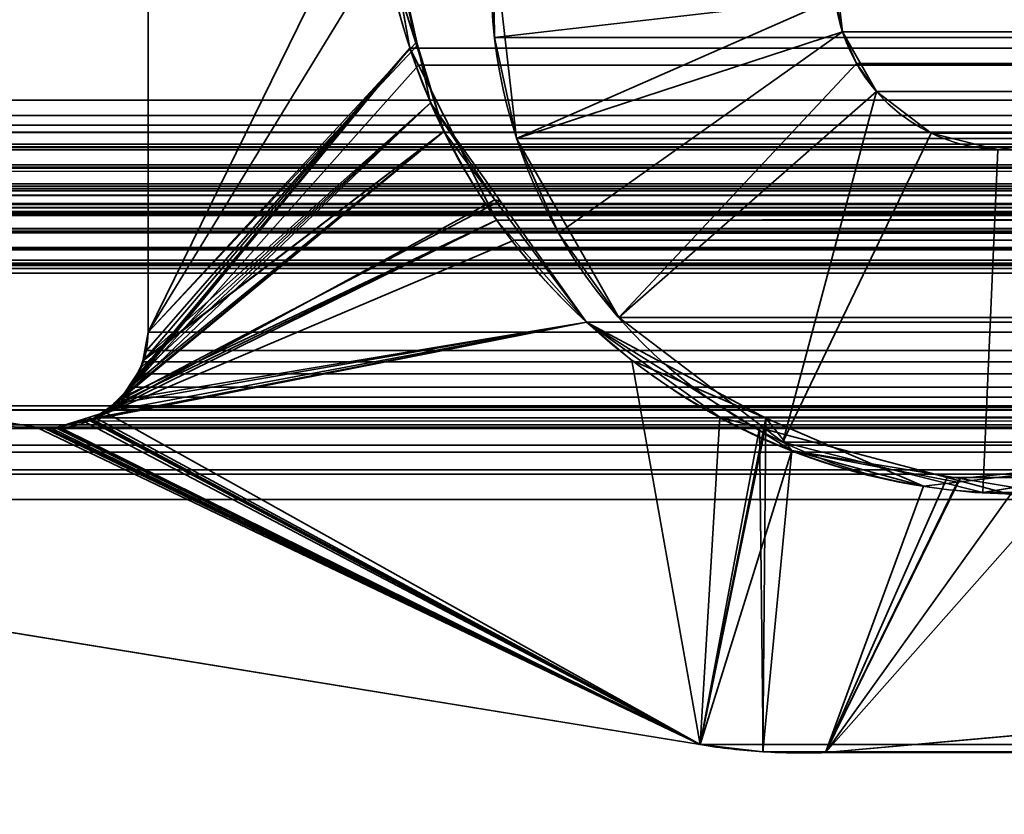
# Model space of a CAD drawing. Header units: millimetres. Extents: x -503 to 6703, y -110 to 193.
# Tile 711 of 1056: x 2595.44 to 2599.75, y 3.59 to 7.07. Entities that reach past the tile are written whole.
import ezdxf

# ---------------------------------------------------------------- set-up
doc = ezdxf.new("R2010")
doc.units = ezdxf.units.MM
doc.layers.add('151', color=7, linetype='Continuous', true_color=0xffffff)

# ---------------------------------------------------------------- blocks, each defined once
blk = doc.blocks.new('UG_SURFACE_003')
at = {"layer": '151', "color": 252, "linetype": 'Continuous', "lineweight": 35}
for points in [[(3602.5, -14, 2212.25), (3602.5, 174.4, 2212.25), (2397.5, 174.4, 2212.25), (2397.5, -14, 2212.25)], [(2547.4999, -14, 2062.2499), (2547.4999, 174.4, 2062.2499), (3452.5001, 174.4, 2062.2499), (3452.5001, -14, 2062.2499)]]:
    blk.add_3dface(points, dxfattribs=at)
blk = doc.blocks.new('UG_SURFACE_266')
at = {"layer": '151', "color": 252, "linetype": 'Continuous', "lineweight": 35}
for points in [[(2597.5087, 7.4461, -7.75), (2597.6117, 6.55, -7.75), (2597.6117, 6.55, 2009.6383)], [(2597.6117, 6.55, 2009.6383), (2597.5146, 6.9929, 2009.7353), (2597.5087, 7.4461, -7.75)], [(2597.5146, 6.9929, 2009.7353), (2597.5087, 7.4461, 2009.7415), (2597.5087, 7.4461, -7.75)], [(2597.5087, 7.4461, 2009.7415), (2597.5146, 6.9929, 2009.7353), (2599.005, 7.1643, 2008.245), (2599.0028, 7.3154, 2008.2471)], [(2599.0028, 7.3154, -7.75), (2599.0372, 7.0167, -7.75), (2597.6117, 6.55, -7.75), (2597.5087, 7.4461, -7.75)], [(2599.0028, 7.3154, -7.75), (2599.005, 7.1643, 2008.245), (2599.0372, 7.0167, 2008.2128)], [(2599.0372, 7.0167, 2008.2128), (2599.0372, 7.0167, -7.75), (2599.0028, 7.3154, -7.75)], [(2599.005, 7.1643, 2008.245), (2597.5146, 6.9929, 2009.7353), (2597.6117, 6.55, 2009.6383)], [(2597.6117, 6.55, 2009.6383), (2597.7952, 6.1356, 2009.4547), (2599.0372, 7.0167, 2008.2128), (2599.005, 7.1643, 2008.245)], [(2599.0372, 7.0167, -7.75), (2599.1862, 6.7555, -7.75), (2598.0585, 5.7665, -7.75), (2597.6117, 6.55, -7.75)], [(2599.0984, 6.8785, 2008.1515), (2599.0372, 7.0167, 2008.2128), (2597.7952, 6.1356, 2009.4547), (2598.0585, 5.7665, 2009.1918)], [(2599.0372, 7.0167, -7.75), (2599.0984, 6.8785, 2008.1515), (2599.1862, 6.7555, 2008.0638)], [(2599.0372, 7.0167, -7.75), (2599.0372, 7.0167, 2008.2128), (2599.0984, 6.8785, 2008.1515)], [(2599.1862, 6.7555, 2008.0638), (2599.1862, 6.7555, -7.75), (2599.0372, 7.0167, -7.75)], [(2598.0585, 5.7665, 2009.1918), (2598.7768, 5.2213, 2008.4732), (2599.1862, 6.7555, 2008.0638), (2599.0984, 6.8785, 2008.1515)], [(2598.7768, 5.2213, -7.75), (2598.0585, 5.7665, -7.75), (2599.1862, 6.7555, -7.75), (2599.4256, 6.5738, -7.75)], [(2598.7768, 5.2213, 2008.4732), (2599.4256, 6.5738, 2007.8244), (2599.1862, 6.7555, 2008.0638)], [(2599.4256, 6.5738, 2007.8244), (2599.4256, 6.5738, -7.75), (2599.1862, 6.7555, -7.75), (2599.1862, 6.7555, 2008.0638)], [(2597.6117, 6.55, -7.75), (2598.0585, 5.7665, -7.75), (2598.0585, 5.7665, 2009.1918)], [(2598.0585, 5.7665, 2009.1918), (2597.7952, 6.1356, 2009.4547), (2597.6117, 6.55, -7.75)], [(2597.7952, 6.1356, 2009.4547), (2597.6117, 6.55, 2009.6383), (2597.6117, 6.55, -7.75)], [(2599.7174, 6.5007, 2007.5326), (2599.4256, 6.5738, 2007.8244), (2598.7768, 5.2213, 2008.4732), (2599.6518, 5.0021, 2007.5982)], [(2599.4256, 6.5738, -7.75), (2599.7174, 6.5007, -7.75), (2599.6518, 5.0021, -7.75), (2598.7768, 5.2213, -7.75)], [(2599.7174, 6.5007, 2007.5326), (2599.7174, 6.5007, -7.75), (2599.4256, 6.5738, -7.75), (2599.4256, 6.5738, 2007.8244)], [(2599.6518, 5.0021, 2007.5982), (2600.5425, 5.1442, 2006.7074), (2600.0142, 6.5481, 2007.2358), (2599.7174, 6.5007, 2007.5326)], [(2600.5425, 5.1442, -7.75), (2599.6518, 5.0021, -7.75), (2599.7174, 6.5007, -7.75), (2600.0142, 6.5481, -7.75)], [(2600.0142, 6.5481, 2007.2358), (2600.0142, 6.5481, -7.75), (2599.7174, 6.5007, -7.75), (2599.7174, 6.5007, 2007.5326)], [(2598.0585, 5.7665, 2009.1918), (2598.0585, 5.7665, -7.75), (2598.7768, 5.2213, -7.75), (2598.7768, 5.2213, 2008.4732)], [(2598.7768, 5.2213, 2008.4732), (2598.7768, 5.2213, -7.75), (2599.6518, 5.0021, -7.75), (2599.6518, 5.0021, 2007.5982)], [(2599.6518, 5.0021, 2007.5982), (2599.6518, 5.0021, -7.75), (2600.5425, 5.1442, -7.75), (2600.5425, 5.1442, 2006.7074)]]:
    blk.add_3dface(points, dxfattribs=at)
blk = doc.blocks.new('UG_SURFACE_267')
at = {"layer": '151', "color": 252, "linetype": 'Continuous', "lineweight": 35}
for points in [[(2597.5087, 7.4461, -7.75), (2597.6117, 6.55, -7.75), (2597.6117, 6.55, 2009.6383)], [(2597.6117, 6.55, 2009.6383), (2597.5146, 6.9929, 2009.7353), (2597.5087, 7.4461, -7.75)], [(2597.5146, 6.9929, 2009.7353), (2597.5087, 7.4461, 2009.7415), (2597.5087, 7.4461, -7.75)], [(2597.5087, 7.4461, 2009.7415), (2597.5146, 6.9929, 2009.7353), (2599.005, 7.1643, 2008.245), (2599.0028, 7.3154, 2008.2471)], [(2599.0028, 7.3154, -7.75), (2599.0372, 7.0167, -7.75), (2597.6117, 6.55, -7.75), (2597.5087, 7.4461, -7.75)], [(2599.0028, 7.3154, -7.75), (2599.005, 7.1643, 2008.245), (2599.0372, 7.0167, 2008.2128)], [(2599.0372, 7.0167, 2008.2128), (2599.0372, 7.0167, -7.75), (2599.0028, 7.3154, -7.75)], [(2599.005, 7.1643, 2008.245), (2597.5146, 6.9929, 2009.7353), (2597.6117, 6.55, 2009.6383)], [(2597.6117, 6.55, 2009.6383), (2597.7952, 6.1356, 2009.4547), (2599.0372, 7.0167, 2008.2128), (2599.005, 7.1643, 2008.245)], [(2599.0372, 7.0167, -7.75), (2599.1862, 6.7555, -7.75), (2598.0585, 5.7665, -7.75), (2597.6117, 6.55, -7.75)], [(2599.0984, 6.8785, 2008.1515), (2599.0372, 7.0167, 2008.2128), (2597.7952, 6.1356, 2009.4547), (2598.0585, 5.7665, 2009.1918)], [(2599.0372, 7.0167, -7.75), (2599.0984, 6.8785, 2008.1515), (2599.1862, 6.7555, 2008.0638)], [(2599.0372, 7.0167, -7.75), (2599.0372, 7.0167, 2008.2128), (2599.0984, 6.8785, 2008.1515)], [(2599.1862, 6.7555, 2008.0638), (2599.1862, 6.7555, -7.75), (2599.0372, 7.0167, -7.75)], [(2598.0585, 5.7665, 2009.1918), (2598.7768, 5.2213, 2008.4732), (2599.1862, 6.7555, 2008.0638), (2599.0984, 6.8785, 2008.1515)], [(2598.7768, 5.2213, -7.75), (2598.0585, 5.7665, -7.75), (2599.1862, 6.7555, -7.75), (2599.4256, 6.5738, -7.75)], [(2598.7768, 5.2213, 2008.4732), (2599.4256, 6.5738, 2007.8244), (2599.1862, 6.7555, 2008.0638)], [(2599.4256, 6.5738, 2007.8244), (2599.4256, 6.5738, -7.75), (2599.1862, 6.7555, -7.75), (2599.1862, 6.7555, 2008.0638)], [(2597.6117, 6.55, -7.75), (2598.0585, 5.7665, -7.75), (2598.0585, 5.7665, 2009.1918)], [(2598.0585, 5.7665, 2009.1918), (2597.7952, 6.1356, 2009.4547), (2597.6117, 6.55, -7.75)], [(2597.7952, 6.1356, 2009.4547), (2597.6117, 6.55, 2009.6383), (2597.6117, 6.55, -7.75)], [(2599.7174, 6.5007, 2007.5326), (2599.4256, 6.5738, 2007.8244), (2598.7768, 5.2213, 2008.4732), (2599.6518, 5.0021, 2007.5982)], [(2599.4256, 6.5738, -7.75), (2599.7174, 6.5007, -7.75), (2599.6518, 5.0021, -7.75), (2598.7768, 5.2213, -7.75)], [(2599.7174, 6.5007, 2007.5326), (2599.7174, 6.5007, -7.75), (2599.4256, 6.5738, -7.75), (2599.4256, 6.5738, 2007.8244)], [(2599.6518, 5.0021, 2007.5982), (2600.5425, 5.1442, 2006.7074), (2600.0142, 6.5481, 2007.2358), (2599.7174, 6.5007, 2007.5326)], [(2600.5425, 5.1442, -7.75), (2599.6518, 5.0021, -7.75), (2599.7174, 6.5007, -7.75), (2600.0142, 6.5481, -7.75)], [(2600.0142, 6.5481, 2007.2358), (2600.0142, 6.5481, -7.75), (2599.7174, 6.5007, -7.75), (2599.7174, 6.5007, 2007.5326)], [(2598.0585, 5.7665, 2009.1918), (2598.0585, 5.7665, -7.75), (2598.7768, 5.2213, -7.75), (2598.7768, 5.2213, 2008.4732)], [(2598.7768, 5.2213, 2008.4732), (2598.7768, 5.2213, -7.75), (2599.6518, 5.0021, -7.75), (2599.6518, 5.0021, 2007.5982)], [(2599.6518, 5.0021, 2007.5982), (2599.6518, 5.0021, -7.75), (2600.5425, 5.1442, -7.75), (2600.5425, 5.1442, 2006.7074)]]:
    blk.add_3dface(points, dxfattribs=at)
blk = doc.blocks.new('UG_SURFACE_268')
at = {"layer": '151', "color": 252, "linetype": 'Continuous', "lineweight": 35}
for points in [[(2585.5, -25.92, 2021.75), (3414.5, -25.92, 2021.75), (3414.5, 14.42, 2021.75), (2585.5, 14.42, 2021.75)], [(2586.9999, -25.92, 2020.2501), (2586.9999, 14.42, 2020.2501), (3413.0001, 14.42, 2020.2501), (3413.0001, -25.92, 2020.2501)], [(3402.4854, 6.9929, 2009.7353), (2597.5087, 7.4461, 2009.7415), (2597.5146, 6.9929, 2009.7353)], [(3402.4854, 6.9929, 2009.7353), (3402.4913, 7.4461, 2009.7415), (2597.5087, 7.4461, 2009.7415)], [(2599.0028, 7.3154, 2008.2471), (2599.005, 7.1643, 2008.245), (2597.5146, 6.9929, 2009.7353), (2597.5087, 7.4461, 2009.7415)], [(2597.6117, 6.55, 2009.6383), (2597.5146, 6.9929, 2009.7353), (2599.005, 7.1643, 2008.245)], [(2599.005, 7.1643, 2008.245), (2599.0372, 7.0167, 2008.2128), (2597.7952, 6.1356, 2009.4547), (2597.6117, 6.55, 2009.6383)], [(3400.995, 7.1643, 2008.245), (3400.9628, 7.0167, 2008.2128), (2599.0372, 7.0167, 2008.2128), (2599.005, 7.1643, 2008.245)], [(2597.5146, 6.9929, 2009.7353), (2597.6117, 6.55, 2009.6383), (3402.3883, 6.55, 2009.6383), (3402.4854, 6.9929, 2009.7353)], [(2598.0585, 5.7665, 2009.1918), (2597.7952, 6.1356, 2009.4547), (2599.0372, 7.0167, 2008.2128), (2599.0984, 6.8785, 2008.1515)], [(2599.0372, 7.0167, 2008.2128), (3400.9628, 7.0167, 2008.2128), (3400.9016, 6.8785, 2008.1515)], [(2599.0984, 6.8785, 2008.1515), (2599.0372, 7.0167, 2008.2128), (3400.9016, 6.8785, 2008.1515)], [(2599.0984, 6.8785, 2008.1515), (2599.1862, 6.7555, 2008.0638), (2598.7768, 5.2213, 2008.4732), (2598.0585, 5.7665, 2009.1918)], [(3400.9016, 6.8785, 2008.1515), (3400.8138, 6.7555, 2008.0638), (2599.1862, 6.7555, 2008.0638), (2599.0984, 6.8785, 2008.1515)], [(2599.1862, 6.7555, 2008.0638), (2599.4256, 6.5738, 2007.8244), (2598.7768, 5.2213, 2008.4732)], [(3400.5744, 6.5738, 2007.8244), (2599.4256, 6.5738, 2007.8244), (2599.1862, 6.7555, 2008.0638), (3400.8138, 6.7555, 2008.0638)], [(3402.2048, 6.1356, 2009.4547), (2597.6117, 6.55, 2009.6383), (2597.7952, 6.1356, 2009.4547)], [(3402.2048, 6.1356, 2009.4547), (3402.3883, 6.55, 2009.6383), (2597.6117, 6.55, 2009.6383)], [(2599.6518, 5.0021, 2007.5982), (2598.7768, 5.2213, 2008.4732), (2599.4256, 6.5738, 2007.8244), (2599.7174, 6.5007, 2007.5326)], [(3400.2826, 6.5007, 2007.5326), (2599.7174, 6.5007, 2007.5326), (2599.4256, 6.5738, 2007.8244), (3400.5744, 6.5738, 2007.8244)], [(2599.7174, 6.5007, 2007.5326), (2600.0142, 6.5481, 2007.2358), (2600.5425, 5.1442, 2006.7074), (2599.6518, 5.0021, 2007.5982)], [(3399.9858, 6.5481, 2007.2358), (2600.0142, 6.5481, 2007.2358), (2599.7174, 6.5007, 2007.5326), (3400.2826, 6.5007, 2007.5326)], [(2597.7952, 6.1356, 2009.4547), (2598.0585, 5.7665, 2009.1918), (3401.9415, 5.7665, 2009.1918), (3402.2048, 6.1356, 2009.4547)], [(3401.9415, 5.7665, 2009.1918), (2598.0585, 5.7665, 2009.1918), (2598.7768, 5.2213, 2008.4732), (3401.2232, 5.2213, 2008.4732)], [(3401.2232, 5.2213, 2008.4732), (2598.7768, 5.2213, 2008.4732), (2599.6518, 5.0021, 2007.5982), (3400.3482, 5.0021, 2007.5982)], [(3400.3482, 5.0021, 2007.5982), (2599.6518, 5.0021, 2007.5982), (2600.5425, 5.1442, 2006.7074), (3399.4575, 5.1442, 2006.7074)]]:
    blk.add_3dface(points, dxfattribs=at)
blk = doc.blocks.new('UG_SURFACE_296')
at = {"layer": '151', "color": 7, "linetype": 'Continuous', "lineweight": 35}
for points in [[(2596, 5.7035, -7.75), (2596, 11.8277, -7.75), (2597.002, 11.5427, -7.75), (2597.002, 7.7467, -7.75)], [(2597.002, 7.7467, 2010.2479), (2597.002, 11.5427, 2010.2479), (2596, 11.8277, 2011.25), (2596, 5.7035, 2011.25)], [(2596, 11.8277, -7.75), (2596, 5.7035, -7.75), (2596, 5.7035, 2011.25), (2596, 11.8277, 2011.25)], [(2596, 5.7035, -7.75), (2597.002, 7.7467, -7.75), (2597.1789, 6.9591, -7.75)], [(2596, 5.7035, 2011.25), (2597.0352, 7.3975, 2010.215), (2597.002, 7.7467, 2010.2479)], [(2597.002, 7.7467, -7.75), (2597.0352, 7.3975, 2010.215), (2597.1711, 6.9688, 2010.0791)], [(2597.1711, 6.9688, 2010.0791), (2597.1789, 6.9591, -7.75), (2597.002, 7.7467, -7.75)], [(2597.1711, 6.9688, 2010.0791), (2597.0352, 7.3975, 2010.215), (2596, 5.7035, 2011.25)], [(2595.9778, 5.5852, -7.75), (2596, 5.7035, -7.75), (2597.1789, 6.9591, -7.75), (2597.2357, 6.7063, -7.75)], [(2596, 5.7035, 2011.25), (2595.9823, 5.5845, 2011.2677), (2597.2941, 6.5802, 2009.9559), (2597.1711, 6.9688, 2010.0791)], [(2597.1789, 6.9591, -7.75), (2597.1711, 6.9688, 2010.0791), (2597.2941, 6.5802, 2009.9559)], [(2597.2941, 6.5802, 2009.9559), (2597.2357, 6.7063, -7.75), (2597.1789, 6.9591, -7.75)], [(2595.8767, 5.4054, -7.75), (2597.2357, 6.7063, -7.75), (2597.5401, 6.278, -7.75)], [(2597.2357, 6.7063, -7.75), (2595.8767, 5.4054, -7.75), (2595.9289, 5.4852, -7.75)], [(2595.9289, 5.4852, -7.75), (2595.9711, 5.5494, -7.75), (2597.2357, 6.7063, -7.75)], [(2597.2357, 6.7063, -7.75), (2595.9711, 5.5494, -7.75), (2595.9778, 5.5852, -7.75)], [(2597.2357, 6.7063, -7.75), (2597.2941, 6.5802, 2009.9559), (2597.517, 6.2824, 2009.7332)], [(2597.517, 6.2824, 2009.7332), (2597.5401, 6.278, -7.75), (2597.2357, 6.7063, -7.75)], [(2597.517, 6.2824, 2009.7332), (2597.2941, 6.5802, 2009.9559), (2595.8126, 5.3527, 2011.4374)], [(2595.8502, 5.3903, 2011.3997), (2595.8126, 5.3527, 2011.4374), (2597.2941, 6.5802, 2009.9559)], [(2597.2941, 6.5802, 2009.9559), (2595.9294, 5.4695, 2011.3206), (2595.8502, 5.3903, 2011.3997)], [(2597.2941, 6.5802, 2009.9559), (2595.9816, 5.5798, 2011.2684), (2595.9351, 5.4816, 2011.3149), (2595.9294, 5.4695, 2011.3206)], [(2595.9823, 5.5845, 2011.2677), (2595.9816, 5.5798, 2011.2684), (2597.2941, 6.5802, 2009.9559)], [(2598.4149, 3.8982, -7.75), (2589.3109, 5.381, -7.75), (2589.292, 6.3024, -7.75), (2595.5107, 5.2872, -7.75)], [(2595.5107, 5.2872, 2011.7393), (2589.292, 6.3024, 2017.9579), (2589.3109, 5.381, 2017.9391)], [(2595.5107, 5.2872, -7.75), (2589.292, 6.3024, -7.75), (2589.292, 6.3024, 2017.9579), (2595.5107, 5.2872, 2011.7393)], [(2595.8126, 5.3527, 2011.4374), (2597.9178, 5.7463, 2009.3322), (2597.517, 6.2824, 2009.7332)], [(2597.5401, 6.278, -7.75), (2597.9178, 5.7463, -7.75), (2595.8767, 5.4054, -7.75)], [(2597.5401, 6.278, -7.75), (2597.517, 6.2824, 2009.7332), (2597.9178, 5.7463, 2009.3322)], [(2597.9178, 5.7463, 2009.3322), (2597.9178, 5.7463, -7.75), (2597.5401, 6.278, -7.75)], [(2598.4149, 3.8982, -7.75), (2595.7494, 5.3179, -7.75), (2597.9178, 5.7463, -7.75), (2598.6953, 5.2603, -7.75)], [(2597.9178, 5.7463, -7.75), (2595.7494, 5.3179, -7.75), (2595.8509, 5.3876, -7.75)], [(2595.8126, 5.3527, 2011.4374), (2598.4149, 3.8982, 2008.8351), (2598.1162, 5.5793, 2009.1338), (2597.9178, 5.7463, 2009.3322)], [(2595.8509, 5.3876, -7.75), (2595.8767, 5.4054, -7.75), (2597.9178, 5.7463, -7.75)], [(2597.9178, 5.7463, -7.75), (2598.1162, 5.5793, 2009.1338), (2598.7015, 5.3266, 2008.5485)], [(2597.9178, 5.7463, -7.75), (2597.9178, 5.7463, 2009.3322), (2598.1162, 5.5793, 2009.1338)], [(2598.7015, 5.3266, 2008.5485), (2598.6953, 5.2603, -7.75), (2597.9178, 5.7463, -7.75)], [(2595.9778, 5.5852, -7.75), (2595.9823, 5.5845, 2011.2677), (2596, 5.7035, 2011.25)], [(2596, 5.7035, 2011.25), (2596, 5.7035, -7.75), (2595.9778, 5.5852, -7.75)], [(2595.9711, 5.5494, -7.75), (2595.9351, 5.4816, 2011.3149), (2595.9816, 5.5798, 2011.2684)], [(2595.9816, 5.5798, 2011.2684), (2595.9778, 5.5852, -7.75), (2595.9711, 5.5494, -7.75)], [(2595.9816, 5.5798, 2011.2684), (2595.9823, 5.5845, 2011.2677), (2595.9778, 5.5852, -7.75)], [(2598.7015, 5.3266, 2008.5485), (2598.1162, 5.5793, 2009.1338), (2598.4149, 3.8982, 2008.8351)], [(2595.9711, 5.5494, -7.75), (2595.9289, 5.4852, -7.75), (2595.9351, 5.4816, 2011.3149)], [(2595.9294, 5.4695, 2011.3206), (2595.9289, 5.4852, -7.75), (2595.8767, 5.4054, -7.75)], [(2595.9294, 5.4695, 2011.3206), (2595.9351, 5.4816, 2011.3149), (2595.9289, 5.4852, -7.75)], [(2595.8767, 5.4054, -7.75), (2595.8502, 5.3903, 2011.3997), (2595.9294, 5.4695, 2011.3206)], [(2595.8126, 5.3527, 2011.4374), (2595.8509, 5.3876, -7.75), (2595.7494, 5.3179, -7.75)], [(2595.8126, 5.3527, 2011.4374), (2595.8502, 5.3903, 2011.3997), (2595.8509, 5.3876, -7.75)], [(2595.8767, 5.4054, -7.75), (2595.8509, 5.3876, -7.75), (2595.8502, 5.3903, 2011.3997)], [(2589.3109, 5.381, 2017.9391), (2598.4149, 3.8982, 2008.8351), (2595.5448, 5.2832, 2011.7052), (2595.5107, 5.2872, 2011.7393)], [(2589.3109, 5.381, -7.75), (2598.4149, 3.8982, -7.75), (2598.4149, 3.8982, 2008.8351), (2589.3109, 5.381, 2017.9391)], [(2598.4149, 3.8982, 2008.8351), (2595.8126, 5.3527, 2011.4374), (2595.741, 5.329, 2011.5092)], [(2595.7494, 5.3179, -7.75), (2595.741, 5.329, 2011.5092), (2595.8126, 5.3527, 2011.4374)], [(2595.6097, 5.2884, -7.75), (2595.6104, 5.2858, 2011.6396), (2595.741, 5.329, 2011.5092)], [(2595.741, 5.329, 2011.5092), (2595.7429, 5.3165, -7.75), (2595.6097, 5.2884, -7.75)], [(2595.6097, 5.2884, -7.75), (2595.7429, 5.3165, -7.75), (2598.4149, 3.8982, -7.75)], [(2598.4149, 3.8982, 2008.8351), (2595.741, 5.329, 2011.5092), (2595.6104, 5.2858, 2011.6396)], [(2595.7494, 5.3179, -7.75), (2595.7429, 5.3165, -7.75), (2595.741, 5.329, 2011.5092)], [(2595.7429, 5.3165, -7.75), (2595.7494, 5.3179, -7.75), (2598.4149, 3.8982, -7.75)], [(2598.7015, 5.3266, 2008.5485), (2598.4149, 3.8982, 2008.8351), (2598.6881, 3.8675, 2008.5618)], [(2598.6881, 3.8675, 2008.5618), (2598.9633, 3.8635, 2008.287), (2599.3915, 5.0287, 2007.8585), (2598.7015, 5.3266, 2008.5485)], [(2598.815, 5.1854, -7.75), (2598.6953, 5.2603, -7.75), (2598.7015, 5.3266, 2008.5485)], [(2598.815, 5.1854, -7.75), (2598.7015, 5.3266, 2008.5485), (2599.3915, 5.0287, 2007.8585)], [(2595.5107, 5.2872, -7.75), (2595.5448, 5.2832, -7.75), (2598.4149, 3.8982, -7.75)], [(2595.5448, 5.2832, -7.75), (2595.5107, 5.2872, -7.75), (2595.5107, 5.2872, 2011.7393), (2595.5448, 5.2832, 2011.7052)], [(2595.5448, 5.2832, -7.75), (2595.5787, 5.2819, -7.75), (2598.4149, 3.8982, -7.75)], [(2595.5787, 5.2819, 2011.6713), (2595.5448, 5.2832, 2011.7052), (2598.4149, 3.8982, 2008.8351)], [(2595.5448, 5.2832, 2011.7052), (2595.5787, 5.2819, 2011.6713), (2595.5787, 5.2819, -7.75), (2595.5448, 5.2832, -7.75)], [(2598.4149, 3.8982, -7.75), (2595.5787, 5.2819, -7.75), (2595.6097, 5.2884, -7.75)], [(2595.6004, 5.2825, 2011.6496), (2595.6097, 5.2884, -7.75), (2595.5787, 5.2819, -7.75)], [(2598.4149, 3.8982, 2008.8351), (2595.6004, 5.2825, 2011.6496), (2595.5787, 5.2819, 2011.6713)], [(2595.5787, 5.2819, -7.75), (2595.5787, 5.2819, 2011.6713), (2595.6004, 5.2825, 2011.6496)], [(2595.6004, 5.2825, 2011.6496), (2595.6104, 5.2858, 2011.6396), (2595.6097, 5.2884, -7.75)], [(2595.6104, 5.2858, 2011.6396), (2595.6004, 5.2825, 2011.6496), (2598.4149, 3.8982, 2008.8351)], [(2598.6953, 5.2603, -7.75), (2598.815, 5.1854, -7.75), (2598.4149, 3.8982, -7.75)], [(2598.6881, 3.8675, -7.75), (2598.4149, 3.8982, -7.75), (2598.815, 5.1854, -7.75)], [(2598.815, 5.1854, -7.75), (2599.5522, 5.0629, -7.75), (2598.9633, 3.8635, -7.75), (2598.6881, 3.8675, -7.75)], [(2598.815, 5.1854, -7.75), (2599.3915, 5.0287, 2007.8585), (2599.5407, 5.0464, 2007.7093)], [(2599.5407, 5.0464, 2007.7093), (2599.5522, 5.0629, -7.75), (2598.815, 5.1854, -7.75)], [(2600.3749, 5.1452, 2006.875), (2599.5407, 5.0464, 2007.7093), (2598.9633, 3.8635, 2008.287), (2601.6657, 4.1071, 2005.5842)], [(2599.5522, 5.0629, -7.75), (2599.5407, 5.0464, 2007.7093), (2600.3749, 5.1452, 2006.875)], [(2600.3749, 5.1452, 2006.875), (2599.9634, 4.9946, -7.75), (2599.5522, 5.0629, -7.75)], [(2601.6657, 4.1071, -7.75), (2598.9633, 3.8635, -7.75), (2599.9634, 4.9946, -7.75), (2600.3706, 5.0877, -7.75)], [(2599.5522, 5.0629, -7.75), (2599.9634, 4.9946, -7.75), (2598.9633, 3.8635, -7.75)], [(2599.5407, 5.0464, 2007.7093), (2599.3915, 5.0287, 2007.8585), (2598.9633, 3.8635, 2008.287)], [(2598.9633, 3.8635, -7.75), (2601.6657, 4.1071, -7.75), (2601.6657, 4.1071, 2005.5842), (2598.9633, 3.8635, 2008.287)], [(2598.6881, 3.8675, 2008.5618), (2598.4149, 3.8982, 2008.8351), (2598.4149, 3.8982, -7.75), (2598.6881, 3.8675, -7.75)], [(2598.6881, 3.8675, -7.75), (2598.9633, 3.8635, -7.75), (2598.9633, 3.8635, 2008.287), (2598.6881, 3.8675, 2008.5618)]]:
    blk.add_3dface(points, dxfattribs=at)
blk = doc.blocks.new('UG_SURFACE_297')
at = {"layer": '151', "color": 7, "linetype": 'Continuous', "lineweight": 35}
for points in [[(2588.9385, 6.7187, 2018.3115), (2588.9385, 11.8663, 2018.3115), (3411.0615, 11.8663, 2018.3115), (3411.0615, 6.7187, 2018.3115)], [(2596, 11.8277, 2011.25), (2596, 5.7035, 2011.25), (3404, 5.7035, 2011.25), (3404, 11.8277, 2011.25)], [(2597.002, 11.5427, 2010.2479), (2597.002, 7.7467, 2010.2479), (2596, 5.7035, 2011.25), (2596, 11.8277, 2011.25)], [(2597.002, 7.7467, 2010.2479), (2597.1444, 6.9462, 2010.1056), (2595.9923, 5.6228, 2011.2576), (2596, 5.7035, 2011.25)], [(2597.002, 7.7467, 2010.2479), (3402.998, 7.7467, 2010.2479), (3402.8556, 6.9462, 2010.1056)], [(2597.1444, 6.9462, 2010.1056), (2597.002, 7.7467, 2010.2479), (3402.8556, 6.9462, 2010.1056)], [(3413.4352, 6.5775, 2020.6852), (3412.0889, 7.3541, 2019.3388), (2587.9111, 7.3541, 2019.3388), (2586.5648, 6.5775, 2020.6852)], [(2595.8896, 5.4187, 2011.3604), (2597.1444, 6.9462, 2010.1056), (2597.182, 6.8716, 2010.0679)], [(2597.1444, 6.9462, 2010.1056), (2595.8896, 5.4187, 2011.3604), (2595.9191, 5.4626, 2011.3308)], [(2595.9191, 5.4626, 2011.3308), (2595.9587, 5.521, 2011.2913), (2597.1444, 6.9462, 2010.1056)], [(2597.1444, 6.9462, 2010.1056), (2595.9587, 5.521, 2011.2913), (2595.9759, 5.5732, 2011.2741)], [(2595.9759, 5.5732, 2011.2741), (2595.9923, 5.6228, 2011.2576), (2597.1444, 6.9462, 2010.1056)], [(3402.8556, 6.9462, 2010.1056), (3402.818, 6.8716, 2010.0679), (2597.182, 6.8716, 2010.0679), (2597.1444, 6.9462, 2010.1056)], [(2597.182, 6.8716, 2010.0679), (2597.5244, 6.1935, 2009.7256), (2595.8896, 5.4187, 2011.3604)], [(2597.5244, 6.1935, 2009.7256), (2597.182, 6.8716, 2010.0679), (3402.818, 6.8716, 2010.0679)], [(2597.5244, 6.1935, 2009.7256), (3402.818, 6.8716, 2010.0679), (3402.4756, 6.1935, 2009.7256)], [(2588.9385, 6.7187, 2018.3115), (3411.0565, 6.6534, 2018.3065), (3411.0558, 6.6507, 2018.3058)], [(2588.9385, 6.7187, 2018.3115), (3411.0615, 6.7187, 2018.3115), (3411.0565, 6.6534, 2018.3065)], [(3411.0558, 6.6507, 2018.3058), (2588.9473, 6.6515, 2018.3027), (2588.9385, 6.7187, 2018.3115)], [(2588.9473, 6.6515, 2018.3027), (3411.0558, 6.6507, 2018.3058), (3411.0272, 6.5518, 2018.2772)], [(2588.953, 6.6087, 2018.297), (2588.9473, 6.6515, 2018.3027), (3411.0272, 6.5518, 2018.2772)], [(2588.953, 6.6087, 2018.297), (3411.0272, 6.5518, 2018.2772), (3411.0122, 6.5274, 2018.2621)], [(3411.0122, 6.5274, 2018.2621), (2588.9871, 6.5255, 2018.2629), (2588.953, 6.6087, 2018.297)], [(2586.5648, 6.5775, 2020.6852), (2586.4947, 6.5145, 2020.7555), (3413.5046, 6.5121, 2020.7546)], [(3413.5046, 6.5121, 2020.7546), (3413.4352, 6.5775, 2020.6852), (2586.5648, 6.5775, 2020.6852)], [(2586.4947, 6.5145, 2020.7555), (2586.4799, 6.5013, 2020.7701), (3413.5294, 6.4886, 2020.7794)], [(3413.5294, 6.4886, 2020.7794), (3413.5046, 6.5121, 2020.7546), (2586.4947, 6.5145, 2020.7555)], [(2588.9871, 6.5255, 2018.2629), (3411.0122, 6.5274, 2018.2621), (3410.9638, 6.449, 2018.214)], [(2588.9926, 6.5122, 2018.2574), (2588.9871, 6.5255, 2018.2629), (3410.9638, 6.449, 2018.214)], [(2588.9926, 6.5122, 2018.2574), (3410.9638, 6.449, 2018.214), (3410.9356, 6.425, 2018.1856)], [(3410.9356, 6.425, 2018.1856), (2589.0641, 6.4224, 2018.1859), (2588.9926, 6.5122, 2018.2574)], [(2586.4799, 6.5013, 2020.7701), (2586.4425, 6.4347, 2020.8077), (3413.5573, 6.4343, 2020.8073)], [(2586.4799, 6.5013, 2020.7701), (3413.5573, 6.4343, 2020.8073), (3413.5294, 6.4886, 2020.7794)], [(2586.4353, 6.4222, 2020.8147), (2586.4158, 6.3416, 2020.8342), (3413.584, 6.331, 2020.834)], [(2586.4365, 6.4244, 2020.8135), (2586.4353, 6.4222, 2020.8147), (3413.568, 6.4131, 2020.818)], [(2586.4353, 6.4222, 2020.8147), (3413.584, 6.331, 2020.834), (3413.568, 6.4131, 2020.818)], [(2586.4425, 6.4347, 2020.8077), (2586.4365, 6.4244, 2020.8135), (3413.5628, 6.4235, 2020.8127)], [(3413.568, 6.4131, 2020.818), (3413.5628, 6.4235, 2020.8127), (2586.4365, 6.4244, 2020.8135)], [(3413.5628, 6.4235, 2020.8127), (3413.5573, 6.4343, 2020.8073), (2586.4425, 6.4347, 2020.8077)], [(2589.0641, 6.4224, 2018.1859), (3410.9356, 6.425, 2018.1856), (3410.8527, 6.3547, 2018.1026)], [(2589.076, 6.4072, 2018.1739), (2589.0641, 6.4224, 2018.1859), (3410.8527, 6.3547, 2018.1026)], [(2589.076, 6.4072, 2018.1739), (3410.8527, 6.3547, 2018.1026), (3410.8343, 6.3481, 2018.0843)], [(3410.8343, 6.3481, 2018.0843), (2589.1669, 6.3525, 2018.0831), (2589.076, 6.4072, 2018.1739)], [(3413.5792, 6.243, 2020.8292), (2586.4153, 6.3315, 2020.8347), (2586.4141, 6.3011, 2020.8359)], [(2586.4158, 6.3416, 2020.8342), (2586.4153, 6.3315, 2020.8347), (3413.584, 6.331, 2020.834)], [(2586.4153, 6.3315, 2020.8347), (3413.5792, 6.243, 2020.8292), (3413.5857, 6.3226, 2020.8356)], [(3413.5857, 6.3226, 2020.8356), (3413.584, 6.331, 2020.834), (2586.4153, 6.3315, 2020.8347)], [(2589.2186, 6.3214, 2018.0314), (2589.1669, 6.3525, 2018.0831), (3410.8343, 6.3481, 2018.0843)], [(2589.292, 6.3024, 2017.9579), (2589.2186, 6.3214, 2018.0314), (3410.8343, 6.3481, 2018.0843)], [(3410.8343, 6.3481, 2018.0843), (3410.708, 6.3024, 2017.9579), (2589.292, 6.3024, 2017.9579)], [(2586.4141, 6.3011, 2020.8359), (2586.4234, 6.2316, 2020.8266), (3413.5766, 6.2316, 2020.8266)], [(3413.5766, 6.2316, 2020.8266), (3413.5792, 6.243, 2020.8292), (2586.4141, 6.3011, 2020.8359)], [(2595.5107, 5.2872, 2011.7393), (2589.292, 6.3024, 2017.9579), (3410.708, 6.3024, 2017.9579), (3404.4893, 5.2872, 2011.7393)], [(2598.4149, 3.8982, 2008.8351), (2589.3109, 5.381, 2017.9391), (2589.292, 6.3024, 2017.9579), (2595.5107, 5.2872, 2011.7393)], [(3412.5292, 6.2483, 2019.7792), (3413.1932, 6.0016, 2020.4432), (2586.8068, 6.0016, 2020.4432), (2587.4708, 6.2483, 2019.7792)], [(2587.4708, 6.2483, 2019.7792), (2587.5657, 6.2609, 2019.6843), (3412.4341, 6.2601, 2019.6843)], [(3412.4341, 6.2601, 2019.6843), (3412.5292, 6.2483, 2019.7792), (2587.4708, 6.2483, 2019.7792)], [(3412.3931, 6.2652, 2019.6431), (2587.5657, 6.2609, 2019.6843), (2587.6024, 6.2657, 2019.6478)], [(3412.3931, 6.2652, 2019.6431), (3412.4341, 6.2601, 2019.6843), (2587.5657, 6.2609, 2019.6843)], [(2587.6024, 6.2657, 2019.6478), (3412.3433, 6.247, 2019.5932), (3412.3931, 6.2652, 2019.6431)], [(2587.6024, 6.2657, 2019.6478), (2587.657, 6.2478, 2019.593), (3412.3433, 6.247, 2019.5932)], [(3412.2601, 6.2166, 2019.51), (2587.657, 6.2478, 2019.593), (2587.7264, 6.2251, 2019.5236)], [(3412.2601, 6.2166, 2019.51), (3412.3433, 6.247, 2019.5932), (2587.657, 6.2478, 2019.593)], [(2586.4275, 6.2218, 2020.8225), (3413.5725, 6.2218, 2020.8225), (3413.5766, 6.2316, 2020.8266), (2586.4234, 6.2316, 2020.8266)], [(3413.5408, 6.1453, 2020.7908), (2586.4275, 6.2218, 2020.8225), (2586.4596, 6.1447, 2020.7903)], [(3413.5408, 6.1453, 2020.7908), (3413.5725, 6.2218, 2020.8225), (2586.4275, 6.2218, 2020.8225)], [(2587.7264, 6.2251, 2019.5236), (3412.2593, 6.2161, 2019.5093), (3412.2601, 6.2166, 2019.51)], [(2587.7264, 6.2251, 2019.5236), (2587.7397, 6.2136, 2019.5103), (3412.2593, 6.2161, 2019.5093)], [(3412.2593, 6.2161, 2019.5093), (2587.7397, 6.2136, 2019.5103), (2587.8065, 6.1556, 2019.4435)], [(2587.8065, 6.1556, 2019.4435), (3412.194, 6.1545, 2019.444), (3412.2593, 6.2161, 2019.5093)], [(2595.7699, 5.3276, 2011.4801), (2597.5244, 6.1935, 2009.7256), (2597.6017, 6.1059, 2009.6486)], [(2597.5244, 6.1935, 2009.7256), (2595.7699, 5.3276, 2011.4801), (2595.8295, 5.3729, 2011.4207)], [(2595.8295, 5.3729, 2011.4207), (2595.8896, 5.4187, 2011.3604), (2597.5244, 6.1935, 2009.7256)], [(3402.4756, 6.1935, 2009.7256), (3402.3983, 6.1059, 2009.6486), (2597.6017, 6.1059, 2009.6486), (2597.5244, 6.1935, 2009.7256)], [(3413.5408, 6.1453, 2020.7908), (2586.4596, 6.1447, 2020.7903), (2586.4656, 6.1377, 2020.7844)], [(2586.4656, 6.1377, 2020.7844), (3413.5344, 6.1377, 2020.7844), (3413.5408, 6.1453, 2020.7908)], [(3413.5344, 6.1377, 2020.7844), (2586.4656, 6.1377, 2020.7844), (2586.5266, 6.0664, 2020.7233)], [(3413.4803, 6.0724, 2020.7303), (3413.5344, 6.1377, 2020.7844), (2586.5266, 6.0664, 2020.7233)], [(3412.1888, 6.1497, 2019.4387), (2587.8065, 6.1556, 2019.4435), (2587.8069, 6.1552, 2019.443)], [(3412.1888, 6.1497, 2019.4387), (3412.194, 6.1545, 2019.444), (2587.8065, 6.1556, 2019.4435)], [(2587.8069, 6.1552, 2019.443), (3412.1466, 6.0731, 2019.3965), (3412.1888, 6.1497, 2019.4387)], [(2587.8069, 6.1552, 2019.443), (2587.8534, 6.0731, 2019.3965), (3412.1466, 6.0731, 2019.3965)], [(3412.1327, 6.0214, 2019.3827), (2587.8534, 6.0731, 2019.3965), (2587.8716, 5.981, 2019.3784)], [(3412.1327, 6.0214, 2019.3827), (3412.1466, 6.0731, 2019.3965), (2587.8534, 6.0731, 2019.3965)], [(2597.6017, 6.1059, 2009.6486), (2597.9178, 5.7463, 2009.3322), (2595.7699, 5.3276, 2011.4801)], [(2597.6017, 6.1059, 2009.6486), (3402.3983, 6.1059, 2009.6486), (3402.0822, 5.7463, 2009.3322), (2597.9178, 5.7463, 2009.3322)], [(3413.4681, 6.0661, 2020.7183), (3413.4803, 6.0724, 2020.7303), (2586.5266, 6.0664, 2020.7233)], [(2586.5266, 6.0664, 2020.7233), (2586.5314, 6.0638, 2020.7186), (3413.4681, 6.0661, 2020.7183)], [(3413.3835, 6.0221, 2020.6335), (3413.4681, 6.0661, 2020.7183), (2586.5314, 6.0638, 2020.7186)], [(2586.5314, 6.0638, 2020.7186), (2586.6158, 6.0181, 2020.6342), (3413.3835, 6.0221, 2020.6335)], [(3413.3835, 6.0221, 2020.6335), (2586.6158, 6.0181, 2020.6342), (2586.6394, 6.0054, 2020.6108)], [(3413.3413, 6.0002, 2020.5913), (3413.3835, 6.0221, 2020.6335), (2586.6394, 6.0054, 2020.6108)], [(2586.6394, 6.0054, 2020.6108), (2586.7071, 5.999, 2020.5431), (3413.2934, 6.0006, 2020.5433)], [(3413.2934, 6.0006, 2020.5433), (3413.3413, 6.0002, 2020.5913), (2586.6394, 6.0054, 2020.6108)], [(2586.7071, 5.999, 2020.5431), (2586.7629, 5.9938, 2020.4871), (3413.1932, 6.0016, 2020.4432)], [(3413.1932, 6.0016, 2020.4432), (3413.2934, 6.0006, 2020.5433), (2586.7071, 5.999, 2020.5431)], [(2586.7629, 5.9938, 2020.4871), (2586.8068, 6.0016, 2020.4432), (3413.1932, 6.0016, 2020.4432)], [(2587.8716, 5.981, 2019.3784), (3412.1284, 5.9608, 2019.3784), (3412.1327, 6.0214, 2019.3827)], [(3412.1749, 2.6459, 2019.4249), (3412.1284, 5.9608, 2019.3784), (2587.8716, 5.9608, 2019.3784), (2587.8251, 2.6459, 2019.4249)], [(2587.8716, 5.981, 2019.3784), (2587.8716, 5.9608, 2019.3784), (3412.1284, 5.9608, 2019.3784)], [(2597.9178, 5.7463, 2009.3322), (2598.5, 5.3308, 2008.75), (2598.4149, 3.8982, 2008.8351), (2595.7699, 5.3276, 2011.4801)], [(2597.9178, 5.7463, 2009.3322), (3402.0822, 5.7463, 2009.3322), (3401.5, 5.3308, 2008.75)], [(2598.5, 5.3308, 2008.75), (2597.9178, 5.7463, 2009.3322), (3401.5, 5.3308, 2008.75)], [(3404.0146, 5.5934, 2011.2646), (2596, 5.7035, 2011.25), (2595.9923, 5.6228, 2011.2576)], [(3404.0146, 5.5934, 2011.2646), (3404, 5.7035, 2011.25), (2596, 5.7035, 2011.25)], [(2595.9923, 5.6228, 2011.2576), (2595.9759, 5.5732, 2011.2741), (3404.0229, 5.5727, 2011.2729)], [(2595.9923, 5.6228, 2011.2576), (3404.0229, 5.5727, 2011.2729), (3404.0146, 5.5934, 2011.2646)], [(3404.0539, 5.4968, 2011.3039), (2595.9759, 5.5732, 2011.2741), (2595.9587, 5.521, 2011.2913)], [(3404.0539, 5.4968, 2011.3039), (3404.0229, 5.5727, 2011.2729), (2595.9759, 5.5732, 2011.2741)], [(2595.9587, 5.521, 2011.2913), (2595.9191, 5.4626, 2011.3308), (3404.0806, 5.4632, 2011.3306)], [(2595.9587, 5.521, 2011.2913), (3404.0806, 5.4632, 2011.3306), (3404.0539, 5.4968, 2011.3039)], [(3404.1371, 5.392, 2011.3871), (2595.9191, 5.4626, 2011.3308), (2595.8896, 5.4187, 2011.3604)], [(3404.1371, 5.392, 2011.3871), (3404.0806, 5.4632, 2011.3306), (2595.9191, 5.4626, 2011.3308)], [(2595.8896, 5.4187, 2011.3604), (2595.8295, 5.3729, 2011.4207), (3404.17, 5.3723, 2011.42)], [(2595.8896, 5.4187, 2011.3604), (3404.17, 5.3723, 2011.42), (3404.1371, 5.392, 2011.3871)], [(2589.1747, 5.3614, 2018.0755), (3410.8253, 5.3614, 2018.0755), (3410.943, 5.2978, 2018.193), (2589.057, 5.2978, 2018.193)], [(3410.8253, 5.3614, 2018.0755), (2589.1747, 5.3614, 2018.0755), (2589.1783, 5.3634, 2018.0717)], [(2589.1783, 5.3634, 2018.0717), (2589.3109, 5.381, 2017.9391), (3410.6891, 5.381, 2017.9391), (3410.8217, 5.3634, 2018.0717)], [(3410.8217, 5.3634, 2018.0717), (3410.8253, 5.3614, 2018.0755), (2589.1783, 5.3634, 2018.0717)], [(2589.3109, 5.381, 2017.9391), (2598.4149, 3.8982, 2008.8351), (3401.5851, 3.8982, 2008.8351), (3410.6891, 5.381, 2017.9391)], [(3404.2792, 5.3064, 2011.5294), (2595.8295, 5.3729, 2011.4207), (2595.7699, 5.3276, 2011.4801)], [(3404.2792, 5.3064, 2011.5294), (3404.17, 5.3723, 2011.42), (2595.8295, 5.3729, 2011.4207)], [(2589.0281, 5.2822, 2018.2219), (2589.057, 5.2978, 2018.193), (3410.943, 5.2978, 2018.193), (3410.9719, 5.2822, 2018.2219)], [(3404.2852, 5.3054, 2011.5354), (2595.7141, 5.3143, 2011.5359), (2595.5932, 5.2854, 2011.6568)], [(2595.5932, 5.2854, 2011.6568), (2595.7141, 5.3143, 2011.5359), (2598.4149, 3.8982, 2008.8351)], [(2595.5932, 5.2854, 2011.6568), (3404.4068, 5.2844, 2011.6568), (3404.2852, 5.3054, 2011.5354)], [(2595.7699, 5.3276, 2011.4801), (2595.7141, 5.3143, 2011.5359), (3404.2852, 5.3054, 2011.5354)], [(2595.7141, 5.3143, 2011.5359), (2595.7699, 5.3276, 2011.4801), (2598.4149, 3.8982, 2008.8351)], [(2595.7699, 5.3276, 2011.4801), (3404.2852, 5.3054, 2011.5354), (3404.2792, 5.3064, 2011.5294)], [(2598.4149, 3.8982, 2008.8351), (2598.5, 5.3308, 2008.75), (2598.6741, 5.2846, 2008.5759)], [(3401.5, 5.3308, 2008.75), (3401.3259, 5.2846, 2008.5759), (2598.6741, 5.2846, 2008.5759), (2598.5, 5.3308, 2008.75)], [(3410.9719, 5.2822, 2018.2219), (2588.9649, 5.2087, 2018.285), (2589.0281, 5.2822, 2018.2219)], [(3410.9719, 5.2822, 2018.2219), (3411.0351, 5.2087, 2018.285), (2588.9649, 5.2087, 2018.285)], [(2595.562, 5.2822, 2011.688), (2595.5107, 5.2872, 2011.7393), (3404.4893, 5.2872, 2011.7393)], [(2595.5107, 5.2872, 2011.7393), (2595.562, 5.2822, 2011.688), (2598.4149, 3.8982, 2008.8351)], [(2595.5787, 5.2819, 2011.6713), (2595.562, 5.2822, 2011.688), (3404.4893, 5.2872, 2011.7393)], [(2595.562, 5.2822, 2011.688), (2595.5787, 5.2819, 2011.6713), (2598.4149, 3.8982, 2008.8351)], [(3404.4893, 5.2872, 2011.7393), (3404.4213, 5.2819, 2011.6713), (2595.5787, 5.2819, 2011.6713)], [(3404.4068, 5.2844, 2011.6568), (2595.5932, 5.2854, 2011.6568), (2595.5787, 5.2819, 2011.6713)], [(2598.4149, 3.8982, 2008.8351), (2595.5787, 5.2819, 2011.6713), (2595.5932, 5.2854, 2011.6568)], [(2595.5787, 5.2819, 2011.6713), (3404.4213, 5.2819, 2011.6713), (3404.4068, 5.2844, 2011.6568)], [(2598.6898, 3.8674, 2008.5602), (2598.4149, 3.8982, 2008.8351), (2598.6741, 5.2846, 2008.5759)], [(2598.6741, 5.2846, 2008.5759), (2599.4947, 5.0669, 2007.7553), (2598.9633, 3.8635, 2008.287), (2598.6898, 3.8674, 2008.5602)], [(2598.6741, 5.2846, 2008.5759), (3401.3259, 5.2846, 2008.5759), (3400.5053, 5.0669, 2007.7553), (2599.4947, 5.0669, 2007.7553)], [(3411.0959, 5.1012, 2018.3458), (2588.9041, 5.1012, 2018.3458), (2588.9385, 5.178, 2018.3115)], [(2588.9385, 5.178, 2018.3115), (2588.9649, 5.2087, 2018.285), (3411.0351, 5.2087, 2018.285), (3411.0615, 5.178, 2018.3115)], [(3411.0615, 5.178, 2018.3115), (3411.0959, 5.1012, 2018.3458), (2588.9385, 5.178, 2018.3115)], [(3411.1223, 4.9715, 2018.3723), (2588.8777, 4.9715, 2018.3723), (2588.8956, 5.0824, 2018.3544)], [(2588.8956, 5.0824, 2018.3544), (2588.9041, 5.1012, 2018.3458), (3411.0959, 5.1012, 2018.3458), (3411.1044, 5.0824, 2018.3544)], [(3411.1044, 5.0824, 2018.3544), (3411.1223, 4.9715, 2018.3723), (2588.8956, 5.0824, 2018.3544)], [(2601.6657, 4.1071, 2005.5842), (2598.9633, 3.8635, 2008.287), (2599.7727, 4.9932, 2007.4773), (2600.3575, 5.1131, 2006.8927)], [(2599.4947, 5.0669, 2007.7553), (2599.7727, 4.9932, 2007.4773), (2598.9633, 3.8635, 2008.287)], [(2599.7727, 4.9932, 2007.4773), (2599.4947, 5.0669, 2007.7553), (3400.5053, 5.0669, 2007.7553)], [(2588.7952, 2.0412, 2018.4548), (2588.8777, 4.9715, 2018.3723), (3411.1223, 4.9715, 2018.3723), (3411.2048, 2.0412, 2018.4548)], [(2598.9633, 3.8635, 2008.287), (2601.6657, 4.1071, 2005.5842), (3398.3343, 4.1071, 2005.5842), (3401.0367, 3.8635, 2008.287)], [(3401.5851, 3.8982, 2008.8351), (2598.4149, 3.8982, 2008.8351), (2598.6898, 3.8674, 2008.5602)], [(3401.5851, 3.8982, 2008.8351), (2598.6898, 3.8674, 2008.5602), (2598.9633, 3.8635, 2008.287)], [(2598.9633, 3.8635, 2008.287), (3401.0367, 3.8635, 2008.287), (3401.5851, 3.8982, 2008.8351)]]:
    blk.add_3dface(points, dxfattribs=at)

msp = doc.modelspace()

# ---------------------------------------------------------------- linework, layer by layer
at = {"layer": '151', "color": 252, "linetype": 'Continuous', "lineweight": -3, "true_color": 0x939598}
for p, q in [((2596, 5.7035, 2011.25), (2596, 11.8277, 2011.25)), ((2596, 5.7035, 2011.25), (2596, 11.8277, 2011.25)), ((2596, 11.8277, -7.75), (2596, 5.7035, -7.75)), ((2588.9385, 6.7187, 2018.3115), (3411.0615, 6.7187, 2018.3115)), ((3413.4353, 6.5775, 2020.6853), (2586.5647, 6.5775, 2020.6853)), ((2589.2921, 6.3024, 2017.9579), (2595.5108, 5.2872, 2011.7392)), ((2595.5108, 5.2872, -7.75), (2589.2921, 6.3024, -7.75)), ((2589.2921, 6.3024, 2017.9579), (2595.5108, 5.2872, 2011.7392)), ((2589.2921, 6.3024, 2017.9579), (3410.7079, 6.3024, 2017.9579)), ((3412.5291, 6.2483, 2019.7791), (2587.4709, 6.2483, 2019.7791)), ((3413.5766, 6.2316, 2020.8266), (2586.4234, 6.2316, 2020.8266)), ((3412.1465, 6.0731, 2019.3965), (2587.8535, 6.0731, 2019.3965)), ((3413.1932, 6.0016, 2020.4432), (2586.8068, 6.0016, 2020.4432)), ((2587.8716, 5.9608, 2019.3784), (3412.1284, 5.9608, 2019.3784)), ((3402.0821, 5.7463, 2009.3321), (2597.9179, 5.7463, 2009.3321)), ((2597.9179, 5.7463, 2009.3321), (2597.9179, 5.7463, -7.75)), ((2596, 5.7035, -7.75), (2596, 5.7035, 2011.25)), ((2596, 5.7035, 2011.25), (3404, 5.7035, 2011.25)), ((2598.4148, 3.8982, 2008.8352), (2589.3109, 5.381, 2017.9391)), ((2589.3109, 5.381, 2017.9391), (3410.6891, 5.381, 2017.9391)), ((2589.3109, 5.381, -7.75), (2598.4148, 3.8982, -7.75)), ((2598.4148, 3.8982, 2008.8352), (2589.3109, 5.381, 2017.9391)), ((2595.5108, 5.2872, 2011.7392), (3404.4892, 5.2872, 2011.7392)), ((2595.5108, 5.2872, -7.75), (2595.5108, 5.2872, 2011.7392)), ((2595.5788, 5.2819, -7.75), (2595.5788, 5.2819, 2011.6712)), ((2595.5788, 5.2819, 2011.6712), (3404.4212, 5.2819, 2011.6712)), ((2588.8776, 4.9715, 2018.3724), (3411.1224, 4.9715, 2018.3724)), ((2601.6658, 4.1071, 2005.5842), (2598.9632, 3.8635, 2008.2868)), ((2601.6658, 4.1071, -7.75), (2598.9632, 3.8635, -7.75)), ((2601.6658, 4.1071, 2005.5842), (2598.9632, 3.8635, 2008.2868)), ((2598.4148, 3.8982, -7.75), (2598.4148, 3.8982, 2008.8352)), ((2598.4148, 3.8982, 2008.8352), (3401.5852, 3.8982, 2008.8352)), ((2598.9632, 3.8635, -7.75), (2598.9632, 3.8635, 2008.2868)), ((2598.9632, 3.8635, 2008.2868), (3401.0368, 3.8635, 2008.2868))]:
    msp.add_line(p, q, dxfattribs=at)
at = {"layer": '151', "color": 252, "linetype": 'Continuous', "lineweight": -3, "true_color": 0x939598, "extrusion": (0, 0, -1)}
for radius in [2.25, 2.25, 0.75, 0.75]:
    msp.add_arc((-2599.75, 7.25, 7.75), radius, 180, 5, dxfattribs=at)
at = {"layer": '151', "color": 252, "linetype": 'Continuous', "lineweight": -3, "true_color": 0x939598, "extrusion": (0.707107, 6.12323e-17, 0.707107)}
for major_axis in [(-2.25, 0, 2.25), (-2.25, 0, 2.25), (-2.25, 0, 2.25), (-0.75, 0, 0.75), (-0.75, 0, 0.75), (-0.75, 0, 0.75)]:
    msp.add_ellipse((2599.75, 7.25, 2007.5), major_axis=major_axis, ratio=0.707107, start_param=6.195919, end_param=9.424778, dxfattribs=at)
at = {"layer": '151', "color": 252, "linetype": 'Continuous', "lineweight": -3, "true_color": 0x939598}
for points in [[(2597.9179, 5.7463, 2009.3321), (2597.4257, 6.1997, 2009.8243), (2597.0292, 6.9122, 2010.2208), (2597.0021, 7.7467, 2010.2479)], [(2597.9179, 5.7463, -7.75), (2597.3568, 6.2631, -7.75), (2597.0269, 6.9842, -7.75), (2597.0021, 7.7467, -7.75)], [(2597.9179, 5.7463, 2009.3321), (2597.3568, 6.2631, 2009.8932), (2597.0269, 6.9842, 2010.2231), (2597.0021, 7.7467, 2010.2479)], [(2601.9408, 5.9099, -7.75), (2600.8754, 4.7534, -7.75), (2599.074, 4.6801, -7.75), (2597.9179, 5.7463, -7.75)], [(2601.9408, 5.9099, 2005.3092), (2600.8754, 4.7534, 2006.3746), (2599.074, 4.6801, 2008.176), (2597.9179, 5.7463, 2009.3321)], [(2596, 5.7035, 2011.25), (2596, 5.4706, 2011.25), (2595.8117, 5.2819, 2011.4383), (2595.5788, 5.2819, 2011.6712)], [(2595.5788, 5.2819, -7.75), (2595.8117, 5.2819, -7.75), (2596, 5.4706, -7.75), (2596, 5.7035, -7.75)], [(2595.5788, 5.2819, 2011.6712), (2595.5561, 5.2819, 2011.6939), (2595.5335, 5.2837, 2011.7165), (2595.5108, 5.2872, 2011.7392)], [(2595.5108, 5.2872, -7.75), (2595.5335, 5.2837, -7.75), (2595.5561, 5.2819, -7.75), (2595.5788, 5.2819, -7.75)], [(2598.9632, 3.8635, -7.75), (2598.7798, 3.8571, -7.75), (2598.5961, 3.8688, -7.75), (2598.4148, 3.8982, -7.75)], [(2598.9632, 3.8635, 2008.2868), (2598.7798, 3.8571, 2008.4702), (2598.5961, 3.8688, 2008.6539), (2598.4148, 3.8982, 2008.8352)]]:
    msp.add_open_spline(points, degree=3, dxfattribs=at)
for points, knots in [([(2601.9408, 5.9099, 2005.3092), (2601.371, 5.2914, 2005.879), (2600.6602, 5.0196, 2006.5898), (2599.2394, 4.9686, 2008.0106), (2598.5184, 5.1925, 2008.7316), (2597.9179, 5.7463, 2009.3321)], [0, 0, 0, 0, 0.5, 0.5, 1, 1, 1, 1]), ([(2595.5788, 5.2819, 2011.6712), (2595.6434, 5.2819, 2011.6066), (2595.7091, 5.2966, 2011.5409), (2595.8125, 5.3493, 2011.4375), (2595.8537, 5.3796, 2011.3963), (2595.9159, 5.4476, 2011.3341), (2595.9399, 5.482, 2011.3101), (2595.9735, 5.552, 2011.2765), (2595.9853, 5.5867, 2011.2647), (2595.9974, 5.649, 2011.2526), (2596, 5.6764, 2011.25), (2596, 5.7035, 2011.25)], [0, 0, 0, 0, 0.34374, 0.34374, 0.583452, 0.583452, 0.759558, 0.759558, 0.899358, 0.899358, 1, 1, 1, 1]), ([(2595.5108, 5.2872, 2011.7392), (2595.5136, 5.2868, 2011.7364), (2595.5165, 5.2864, 2011.7335), (2595.5221, 5.2856, 2011.7279), (2595.525, 5.2852, 2011.725), (2595.5307, 5.2846, 2011.7193), (2595.5335, 5.2843, 2011.7165), (2595.5392, 5.2837, 2011.7108), (2595.542, 5.2835, 2011.708), (2595.5477, 5.283, 2011.7023), (2595.5506, 5.2828, 2011.6994), (2595.5563, 5.2825, 2011.6937), (2595.5591, 5.2823, 2011.6909), (2595.5676, 5.282, 2011.6824), (2595.5732, 5.2819, 2011.6768), (2595.5788, 5.2819, 2011.6712)], [0, 0, 0, 0, 0.125508, 0.125508, 0.251016, 0.251016, 0.376525, 0.376525, 0.502033, 0.502033, 0.627541, 0.627541, 0.75305, 0.75305, 1, 1, 1, 1]), ([(2598.4148, 3.8982, 2008.8352), (2598.4605, 3.8908, 2008.7895), (2598.5063, 3.8845, 2008.7437), (2598.598, 3.8742, 2008.652), (2598.6439, 3.8702, 2008.6061), (2598.7809, 3.8616, 2008.4691), (2598.8721, 3.8604, 2008.3779), (2598.9632, 3.8635, 2008.2868)], [0, 0, 0, 0, 0.251107, 0.251107, 0.502214, 0.502214, 1, 1, 1, 1])]:
    msp.add_open_spline(points, degree=3, knots=knots, dxfattribs=at)

# ---------------------------------------------------------------- block references
for name in ['UG_SURFACE_003', 'UG_SURFACE_266', 'UG_SURFACE_267', 'UG_SURFACE_268', 'UG_SURFACE_296', 'UG_SURFACE_297']:
    msp.add_blockref(name, (0, 0), dxfattribs=at)

doc.saveas('drawing.dxf')
